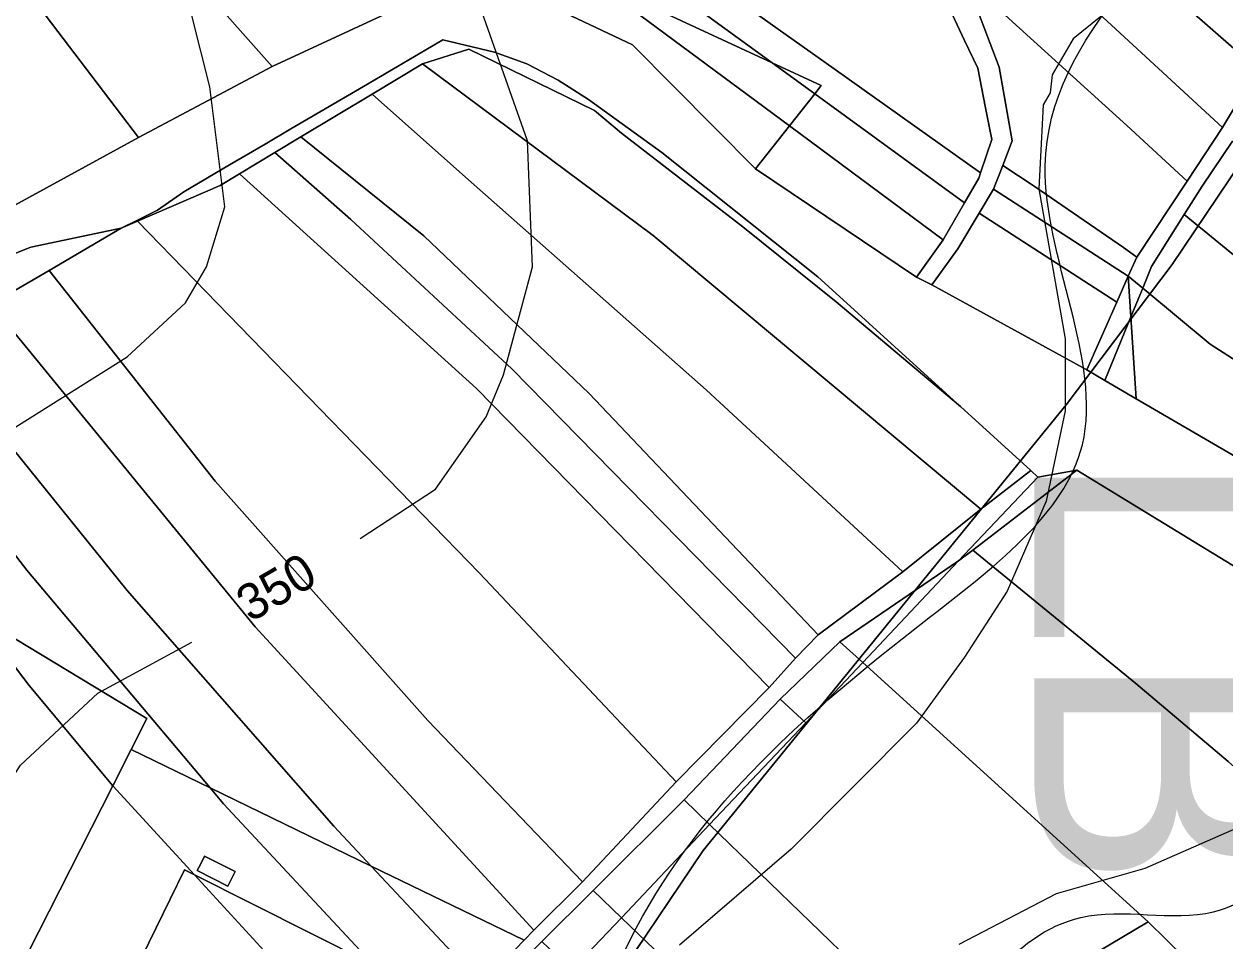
# Model space of a CAD drawing. Extents: x -510989 to -501240, y -1184665 to -1176089.
# Drawn here: x -505159.4 to -504959.3, y -1182453.3 to -1182300.5 of the extents above; entities that cross this region are included whole.
import ezdxf

# ---------------------------------------------------------------- set-up
doc = ezdxf.new("R2010")
doc.units = 0
for name, color, linetype in [('NAVRH_revitalizace_toku', 7, 'Continuous'), ('orna_puda', 7, 'Continuous'), ('ostatni_plocha_x_manipulacni_plocha', 7, 'Continuous'), ('ostatni_plocha_x_neplodna_puda', 7, 'Continuous'), ('ostatni_plocha_x_ostatni_komunikace', 7, 'Continuous'), ('STAV_USES', 7, 'Continuous'), ('STAV_zaplavove_uzemi', 7, 'Continuous'), ('trvaly_travni_porost', 7, 'Continuous'), ('vodni_plocha_x_vodni_tok_v_koryt_prir_n_upr', 7, 'Continuous'), ('vrstevnice_01', 7, 'Continuous'), ('vrstevnice_02', 7, 'Continuous'), ('vrstevnice_04', 7, 'Continuous'), ('zastavena_plocha_a_nadvori', 7, 'Continuous')]:
    doc.layers.add(name, color=color, linetype=linetype)

msp = doc.modelspace()

# ---------------------------------------------------------------- linework, layer by layer
at = {"layer": 'NAVRH_revitalizace_toku'}
msp.add_lwpolyline([(-504871.16, -1182244.89), (-504915.87, -1182254.77), (-504927.17, -1182270.77), (-504924.92, -1182322.27), (-504933.7, -1182358.31), (-504938.85, -1182422.3), (-504955.03, -1182433.47), (-504972.64, -1182441.22), (-504987.44, -1182445.45), (-505003.65, -1182453.9)], dxfattribs=at)
at = {"layer": 'orna_puda'}
msp.add_lwpolyline([(-505280.14, -1182117.06), (-505258.79, -1182145.56), (-505248.82, -1182165.86), (-505225.62, -1182181.57), (-505137.1, -1182253.17), (-505091.8, -1182295.09), (-505099.94, -1182299.25), (-505118.05, -1182307.6), (-505143.26, -1182279.17), (-505189.55, -1182234.31), (-505225.24, -1182199.03), (-505233.73, -1182190.31), (-505254.12, -1182172.21), (-505265.81, -1182150.87), (-505287.99, -1182122.8), (-505285.35, -1182120.7)], close=True, dxfattribs=at)
for points in [[(-505189.55, -1182234.31), (-505143.26, -1182279.17), (-505118.05, -1182307.6), (-505140.3, -1182319.44), (-505170.25, -1182280.12)], [(-505170.25, -1182280.12), (-505140.3, -1182319.44), (-505161.51, -1182331.07)]]:
    msp.add_lwpolyline(points, dxfattribs=at)
at = {"layer": 'ostatni_plocha_x_manipulacni_plocha'}
for points in [[(-505085.27, -1182304.75), (-505064.34, -1182314.95), (-505059.87, -1182318.71), (-505039.62, -1182334.31), (-505024.1, -1182346.8), (-505003.37, -1182364.27), (-504991.67, -1182374.91), (-504999.97, -1182381.38), (-505054.59, -1182335.78), (-505093.02, -1182307.2)], [(-505093.02, -1182307.2), (-505054.59, -1182335.78), (-504999.97, -1182381.38), (-505012.99, -1182391.81), (-505045.74, -1182361.47), (-505085.81, -1182326.04), (-505101.37, -1182312.21)], [(-505101.37, -1182312.21), (-505085.81, -1182326.04), (-505045.74, -1182361.47), (-505012.99, -1182391.81), (-505027.07, -1182402.28), (-505065.24, -1182362.11), (-505092.79, -1182335.81), (-505113.27, -1182319.36)], [(-505113.27, -1182319.36), (-505092.79, -1182335.81), (-505065.24, -1182362.11), (-505027.07, -1182402.28), (-505030.87, -1182406.16), (-505078.12, -1182358), (-505104.95, -1182333.13), (-505117.62, -1182321.97)], [(-505117.62, -1182321.97), (-505104.95, -1182333.13), (-505078.12, -1182358), (-505030.87, -1182406.16), (-505035.27, -1182411.05), (-505084.01, -1182361.28), (-505123.51, -1182325.51)], [(-505123.51, -1182325.51), (-505084.01, -1182361.28), (-505035.27, -1182411.05), (-505050.72, -1182426.8), (-505083.48, -1182392.04), (-505140.49, -1182333.39), (-505126.73, -1182327.44)], [(-505143.22, -1182334.57), (-505140.49, -1182333.39), (-505083.48, -1182392.04), (-505050.72, -1182426.8), (-505066.36, -1182443.43), (-505092.14, -1182416.55), (-505127.56, -1182376.67), (-505155.18, -1182341.59)], [(-505155.18, -1182341.59), (-505127.56, -1182376.67), (-505092.14, -1182416.55), (-505066.36, -1182443.43), (-505074.43, -1182451.49), (-505120.86, -1182400.97), (-505165.55, -1182346.5), (-505161.57, -1182345.34)], [(-505165.55, -1182346.5), (-505120.86, -1182400.97), (-505074.43, -1182451.49), (-505076.07, -1182453.18), (-505101.53, -1182440.82), (-505107.77, -1182434.15), (-505142.23, -1182394.93), (-505161.19, -1182371.38), (-505176.61, -1182349.73)], [(-505176.61, -1182349.73), (-505161.19, -1182371.38), (-505142.23, -1182394.93), (-505107.77, -1182434.15), (-505101.53, -1182440.82), (-505128.38, -1182427.79), (-505158.93, -1182391.51), (-505188.43, -1182353.18)], [(-505188.43, -1182353.18), (-505158.93, -1182391.51), (-505128.38, -1182427.79), (-505141.55, -1182421.4), (-505138.91, -1182416.21), (-505167.52, -1182398.96), (-505199.98, -1182356.55)], [(-504990.46, -1182376.01), (-505003.68, -1182389.99), (-505023.46, -1182403.45), (-505033.43, -1182413.01), (-505049.43, -1182429.8), (-505064.59, -1182444.86), (-505073.1, -1182453.37), (-505081.6, -1182461.88), (-505088.23, -1182468.51), (-505090.19, -1182467.62), (-505083.13, -1182460.49), (-505076.07, -1182453.18), (-505074.43, -1182451.49), (-505066.36, -1182443.43), (-505050.72, -1182426.8), (-505035.27, -1182411.05), (-505030.87, -1182406.16), (-505027.07, -1182402.28), (-505012.99, -1182391.81), (-504999.97, -1182381.38), (-504991.67, -1182374.91)], [(-505003.68, -1182389.99), (-505019.65, -1182406.89), (-505023.46, -1182403.45)], [(-505023.46, -1182403.45), (-505019.65, -1182406.89), (-505029.16, -1182416.95), (-505033.43, -1182413.01)], [(-505029.16, -1182416.95), (-505045.18, -1182433.9), (-505049.43, -1182429.8), (-505033.43, -1182413.01)], [(-505141.55, -1182421.4), (-505128.38, -1182427.79), (-505126.17, -1182430.42), (-505099.61, -1182458.91), (-505105.36, -1182470.25), (-505107.8, -1182467.59), (-505107.2, -1182466.39), (-505106.81, -1182466.59), (-505101.93, -1182456.87), (-505130.99, -1182442.29), (-505144.61, -1182427.43)], [(-505130.99, -1182442.29), (-505132.68, -1182441.44), (-505137.45, -1182451.22), (-505163.25, -1182504.05), (-505176.52, -1182490.2), (-505144.61, -1182427.43)], [(-505126.17, -1182430.42), (-505128.38, -1182427.79), (-505101.53, -1182440.82), (-505083.13, -1182460.49), (-505090.19, -1182467.62), (-505091.11, -1182468.53), (-505091.54, -1182468.07), (-505089.28, -1182463.44), (-505099.4, -1182458.5), (-505099.61, -1182458.91)], [(-505049.43, -1182429.8), (-505045.18, -1182433.9), (-505059.85, -1182449.41), (-505064.59, -1182444.86)], [(-505129.57, -1182439.68), (-505130.25, -1182441.03), (-505130.53, -1182441.57), (-505125.43, -1182444.15), (-505125.15, -1182443.61), (-505124.47, -1182442.26), (-505124.2, -1182441.72), (-505129.3, -1182439.14)], [(-505101.53, -1182440.82), (-505076.07, -1182453.18), (-505083.13, -1182460.49)], [(-505059.85, -1182449.41), (-505065.61, -1182455.51), (-505067.31, -1182458.93), (-505073.1, -1182453.37), (-505064.59, -1182444.86)]]:
    msp.add_lwpolyline(points, close=True, dxfattribs=at)
at = {"layer": 'ostatni_plocha_x_neplodna_puda'}
for points in [[(-505074.54, -1182288.48), (-505064.95, -1182292.94), (-505031.87, -1182317.5), (-505037.53, -1182324.68), (-505058.02, -1182303.99), (-505074.25, -1182296.32), (-505079.66, -1182295.52)], [(-505037.53, -1182324.68), (-505031.87, -1182317.5), (-505006.26, -1182336.51), (-505010.69, -1182342.74)], [(-505003.81, -1182338.02), (-505000.25, -1182332.07), (-504977.33, -1182346.87), (-504982.32, -1182358.15), (-505008.17, -1182344)]]:
    msp.add_lwpolyline(points, close=True, dxfattribs=at)
at = {"layer": 'ostatni_plocha_x_ostatni_komunikace'}
for points in [[(-505069.71, -1182281.57), (-505034.76, -1182306.99), (-505064.95, -1182292.94), (-505073.32, -1182286.73)], [(-505064.95, -1182292.94), (-505034.76, -1182306.99), (-505027.65, -1182312.16), (-505031.87, -1182317.5)], [(-505080.98, -1182305.25), (-505075.6, -1182307.19), (-505070.41, -1182309.87), (-505065.36, -1182313.1), (-505053.11, -1182321.94), (-505027.16, -1182342.63), (-505003.37, -1182364.27), (-505024.1, -1182346.8), (-505039.62, -1182334.31), (-505059.87, -1182318.71), (-505064.34, -1182314.95), (-505085.27, -1182304.75), (-505093.02, -1182307.2), (-505101.37, -1182312.21), (-505113.27, -1182319.36), (-505117.62, -1182321.97), (-505123.51, -1182325.51), (-505126.73, -1182327.44), (-505140.49, -1182333.39), (-505143.22, -1182334.57), (-505140.6, -1182333.28), (-505137.14, -1182331.57), (-505132.78, -1182328.48), (-505125.16, -1182324.02), (-505119.23, -1182320.55), (-505114.93, -1182318.03), (-505102.81, -1182310.93), (-505089.59, -1182303.19)], [(-505031.87, -1182317.5), (-505027.65, -1182312.16), (-505002.69, -1182330.32), (-505006.26, -1182336.51)], [(-505158.23, -1182337.72), (-505143.22, -1182334.57), (-505155.18, -1182341.59), (-505161.57, -1182345.34), (-505165.55, -1182346.5), (-505176.61, -1182349.73), (-505188.43, -1182353.18), (-505190.52, -1182350.47), (-505179.38, -1182345.84), (-505169.19, -1182342.06)], [(-504975.41, -1182342.54), (-504974.98, -1182349.34), (-504979.31, -1182359.95), (-504982.32, -1182358.15), (-504977.33, -1182346.87)], [(-504973.01, -1182344.52), (-504974.98, -1182349.34), (-504975.41, -1182342.54)], [(-504983.97, -1182374.88), (-505001.33, -1182388.19), (-505003.68, -1182389.99), (-504990.46, -1182376.01)]]:
    msp.add_lwpolyline(points, close=True, dxfattribs=at)
for points in [[(-505002.46, -1182293.1), (-504996.91, -1182307.73), (-504994.77, -1182320.01), (-504996.33, -1182324.09), (-504997.86, -1182328.08), (-505000.25, -1182332.07), (-505003.81, -1182338.02), (-505008.17, -1182344), (-505010.69, -1182342.74), (-505006.26, -1182336.51), (-505002.69, -1182330.32), (-505000.32, -1182326.21), (-505000.02, -1182325.32), (-504998.14, -1182319.79), (-504999.19, -1182314.49), (-505000.5, -1182307.89), (-505002.69, -1182303.27), (-505006.45, -1182295.32)], [(-505161.51, -1182331.07), (-505140.3, -1182319.44), (-505118.05, -1182307.6), (-505099.94, -1182299.25), (-505091.8, -1182295.09), (-505079.66, -1182295.52), (-505074.25, -1182296.32), (-505058.02, -1182303.99), (-505037.53, -1182324.68), (-505010.69, -1182342.74), (-505008.17, -1182344), (-504982.32, -1182358.15), (-504979.31, -1182359.95), (-504974.12, -1182362.97), (-504939.84, -1182382.9)], [(-504957.14, -1182391.22), (-504983.97, -1182374.88), (-504990.46, -1182376.01), (-504991.67, -1182374.91), (-505003.37, -1182364.27), (-505027.16, -1182342.63), (-505053.11, -1182321.94), (-505065.36, -1182313.1), (-505070.41, -1182309.87), (-505075.6, -1182307.19), (-505080.98, -1182305.25), (-505089.59, -1182303.19), (-505102.81, -1182310.93), (-505114.93, -1182318.03), (-505119.23, -1182320.55), (-505125.16, -1182324.02), (-505132.78, -1182328.48), (-505137.14, -1182331.57), (-505140.6, -1182333.28), (-505143.22, -1182334.57), (-505158.23, -1182337.72), (-505169.19, -1182342.06)], [(-504958.05, -1182320.06), (-504963.1, -1182327.56), (-504966.08, -1182332.28), (-504971.55, -1182340.94), (-504973.01, -1182344.52), (-504975.41, -1182342.54), (-504974.01, -1182339.37), (-504965.62, -1182326.7), (-504959.72, -1182317.79), (-504953.9, -1182308.04)]]:
    msp.add_lwpolyline(points, dxfattribs=at)
at = {"layer": 'STAV_USES'}
for p, q in [((-504968.11, -1182340.58), (-504934.36, -1182290.4)), ((-504934.36, -1182290.4), (-504968.11, -1182340.58)), ((-504985.74, -1182364), (-504968.11, -1182340.58)), ((-504968.11, -1182340.58), (-504985.74, -1182364)), ((-505046.23, -1182438.2), (-504985.74, -1182364)), ((-504985.74, -1182364), (-505046.23, -1182438.2)), ((-505072.07, -1182476.52), (-505046.23, -1182438.2)), ((-505046.23, -1182438.2), (-505072.07, -1182476.52))]:
    msp.add_line(p, q, dxfattribs=at)
at = {"layer": 'STAV_zaplavove_uzemi'}
for points in [[(-505319.13, -1182678.81), (-505278.86, -1182647.83), (-505216.92, -1182606.02), (-505167.36, -1182584.34), (-505141.03, -1182562.66), (-505106.96, -1182547.17), (-505057.41, -1182451.15), (-505009.4, -1182400.05), (-504983.07, -1182370.62), (-504989.26, -1182324.16), (-504952.1, -1182266.86), (-504922.67, -1182223.5), (-504871.57, -1182172.39), (-504862.27, -1182161.55), (-504862.27, -1182184.78), (-504874.66, -1182232.79), (-504874.66, -1182282.35), (-504862.27, -1182341.2), (-504848.34, -1182390.75), (-504852.98, -1182434.12), (-504880.86, -1182479.03), (-504888.6, -1182511.55), (-504908.73, -1182559.56), (-504924.22, -1182582.79), (-505001.65, -1182633.9), (-505054.31, -1182661.77), (-505105.41, -1182692.74), (-505137.93, -1182711.33), (-505167.36, -1182729.91), (-505202.98, -1182760.89), (-505252.54, -1182790.31)], [(-505295.85, -1182705.16), (-505271.81, -1182677.27), (-505253.54, -1182663.81), (-505233.35, -1182634), (-505213.15, -1182625.35), (-505188.15, -1182616.69), (-505171.8, -1182602.27), (-505146.8, -1182588.8), (-505127.57, -1182591.69), (-505097.76, -1182575.34), (-505075.64, -1182557.07), (-505057.37, -1182547.46), (-505047.76, -1182546.5), (-505025.64, -1182525.34), (-505016.99, -1182507.07), (-505007.37, -1182478.22), (-504997.75, -1182458.99), (-504983.33, -1182449.37), (-504961.21, -1182448.41), (-504946.79, -1182439.76), (-504939.1, -1182433.03), (-504926.6, -1182418.6), (-504925.63, -1182408.02), (-504929.48, -1182388.79), (-504924.67, -1182365.71), (-504908.33, -1182350.33), (-504915.06, -1182328.21), (-504918.9, -1182310.9), (-504917.94, -1182286.86), (-504920.34, -1182288.77), (-504920.34, -1182270.49), (-504907.62, -1182256.19), (-504871.86, -1182252.22)], [(-504871.86, -1182277.65), (-504898.88, -1182273.67), (-504904.45, -1182291.95), (-504901.27, -1182320.56), (-504895.7, -1182351.55), (-504897.29, -1182379.37), (-504910.01, -1182411.95), (-504910.8, -1182436.59), (-504925.11, -1182447.71), (-504944.18, -1182462.02), (-504958.49, -1182467.58), (-504959.75, -1182470.16), (-504972.25, -1182467.27), (-504984.75, -1182473.04), (-504997.25, -1182487.47), (-504997.25, -1182510.55), (-505009.75, -1182529.78), (-505029.95, -1182546.12), (-505045.33, -1182559.59), (-505069.37, -1182570.17), (-505097.26, -1182593.24), (-505115.53, -1182605.74), (-505138.61, -1182609.59), (-505147.26, -1182609.59), (-505169.38, -1182630.75), (-505190.53, -1182642.28), (-505212.65, -1182646.13), (-505220.34, -1182650.94), (-505225.15, -1182670.17), (-505247.27, -1182689.4), (-505283.81, -1182725.94)]]:
    msp.add_spline(points, degree=3, dxfattribs=at)
at = {"layer": 'trvaly_travni_porost'}
for points in [[(-505171.16, -1182170.25), (-505162.84, -1182156.74), (-505137.76, -1182177.82), (-505099.99, -1182212.62), (-505057.57, -1182246.94), (-505010.01, -1182285.72), (-505006.45, -1182295.32), (-505002.69, -1182303.27), (-505000.5, -1182307.89), (-504999.19, -1182314.49), (-504998.14, -1182319.79), (-505000.02, -1182325.32), (-505024.39, -1182308.03), (-505067.04, -1182277.76), (-505077.94, -1182269.4), (-505111.35, -1182241.76), (-505150.99, -1182209.73), (-505181.95, -1182187.8), (-505178.64, -1182182.4)], [(-505021.99, -1182236.8), (-504947.85, -1182297.9), (-504953.9, -1182308.04), (-505018.67, -1182251.41)], [(-505018.67, -1182251.41), (-504953.9, -1182308.04), (-504959.72, -1182317.79), (-505014.48, -1182267.26)], [(-505014.48, -1182267.26), (-504959.72, -1182317.79), (-504965.62, -1182326.7), (-504975.68, -1182317.44), (-505002.46, -1182293.1), (-505007.93, -1182281.05)], [(-505002.46, -1182293.1), (-504975.68, -1182317.44), (-504965.62, -1182326.7), (-504974.01, -1182339.37), (-504976.23, -1182337.77), (-504991.11, -1182327.54), (-504996.33, -1182324.09), (-504994.77, -1182320.01), (-504996.91, -1182307.73)], [(-504963.1, -1182327.56), (-504958.05, -1182320.06), (-504942.69, -1182334.34), (-504905.69, -1182355.67), (-504917.59, -1182366.44), (-504950.01, -1182345.44), (-504966.08, -1182332.28)], [(-504991.11, -1182327.54), (-504976.23, -1182337.77), (-504974.01, -1182339.37), (-504975.41, -1182342.54), (-504997.86, -1182328.08), (-504996.33, -1182324.09)], [(-504971.55, -1182340.94), (-504966.08, -1182332.28), (-504950.01, -1182345.44), (-504917.59, -1182366.44), (-504919.71, -1182377.77), (-504939.47, -1182368.21), (-504961.75, -1182353.85), (-504973.01, -1182344.52)], [(-504974.98, -1182349.34), (-504973.01, -1182344.52), (-504961.75, -1182353.85), (-504939.47, -1182368.21), (-504919.71, -1182377.77), (-504925.66, -1182384.43), (-504939.84, -1182382.9), (-504974.12, -1182362.97)], [(-504979.31, -1182359.95), (-504974.98, -1182349.34), (-504974.12, -1182362.97)], [(-505199.98, -1182356.55), (-505222.4, -1182363.09), (-505222.92, -1182365.57), (-505167.52, -1182398.96), (-505158.51, -1182410.74), (-505144.61, -1182427.43), (-505176.52, -1182490.2), (-505200.44, -1182461.75), (-505236.95, -1182415.73), (-505267.53, -1182372), (-505201.67, -1182354.34)], [(-504983.97, -1182374.88), (-504957.14, -1182391.22), (-504934.86, -1182399.06), (-504922.96, -1182406.43), (-504918.15, -1182418.9), (-504918.09, -1182429.4), (-504939.67, -1182440.39), (-504942.08, -1182438.29), (-504958.76, -1182423.41), (-504960.93, -1182421.58), (-504974.14, -1182410.41), (-505001.33, -1182388.19)], [(-505001.33, -1182388.19), (-504974.14, -1182410.41), (-504960.93, -1182421.58), (-504958.76, -1182423.41), (-504942.08, -1182438.29), (-504939.67, -1182440.39), (-504959.88, -1182462.12), (-504972.09, -1182450.11), (-505019.65, -1182406.89), (-505003.68, -1182389.99)], [(-505158.51, -1182410.74), (-505167.52, -1182398.96), (-505138.91, -1182416.21), (-505141.55, -1182421.4), (-505144.61, -1182427.43)], [(-505029.16, -1182416.95), (-505019.65, -1182406.89), (-504972.09, -1182450.11), (-504984.98, -1182457.75), (-505003.28, -1182474.4), (-505045.18, -1182433.9)], [(-505059.85, -1182449.41), (-505045.18, -1182433.9), (-505003.28, -1182474.4), (-505008.79, -1182487.54), (-505009.34, -1182491.08), (-505009.26, -1182497.96)], [(-505065.61, -1182455.51), (-505059.85, -1182449.41), (-505009.26, -1182497.96), (-505010.84, -1182505.82), (-505012.83, -1182511.05), (-505046.95, -1182478.08), (-505067.31, -1182458.93)]]:
    msp.add_lwpolyline(points, close=True, dxfattribs=at)
at = {"layer": 'vodni_plocha_x_vodni_tok_v_koryt_prir_n_upr'}
for points in [[(-505067.04, -1182277.76), (-505024.39, -1182308.03), (-505000.02, -1182325.32), (-505000.32, -1182326.21), (-505002.69, -1182330.32), (-505027.65, -1182312.16), (-505026.58, -1182310.8), (-505034.76, -1182306.99), (-505069.71, -1182281.57)], [(-505034.76, -1182306.99), (-505026.58, -1182310.8), (-505027.65, -1182312.16)], [(-505000.25, -1182332.07), (-504997.86, -1182328.08), (-504975.41, -1182342.54), (-504977.33, -1182346.87)]]:
    msp.add_lwpolyline(points, close=True, dxfattribs=at)
msp.add_lwpolyline([(-504984.98, -1182457.75), (-504972.09, -1182450.11), (-504959.88, -1182462.12)], dxfattribs=at)
at = {"layer": 'vrstevnice_01'}
for points in [[(-505103.37, -1182386.27), (-505090.81, -1182378), (-505082.41, -1182366), (-505079.5, -1182359), (-505074.69, -1182341), (-505075.5, -1182320), (-505084.69, -1182294), (-505091.31, -1182265), (-505099.81, -1182249), (-505098.91, -1182246), (-505094.81, -1182242), (-505090.69, -1182241), (-505082.81, -1182244), (-505055.69, -1182256), (-505036.31, -1182259), (-505024.91, -1182259), (-505002.59, -1182254), (-504980.81, -1182244), (-504971.91, -1182238), (-504962.41, -1182230), (-504944.31, -1182209)], [(-505465.79, -1182681.79), (-505446.91, -1182678), (-505384, -1182658), (-505366.69, -1182648), (-505355.09, -1182639), (-505329.91, -1182614), (-505314.5, -1182604), (-505278.09, -1182599), (-505260.5, -1182592), (-505246.31, -1182585), (-505233.31, -1182576), (-505218.5, -1182558), (-505194.69, -1182520), (-505186.5, -1182502), (-505178.59, -1182477), (-505175.59, -1182460), (-505168.91, -1182438), (-505160, -1182424), (-505147.09, -1182412), (-505131.42, -1182403.53)]]:
    msp.add_lwpolyline(points, dxfattribs=at)
at = {"layer": 'vrstevnice_02'}
for points in [[(-505178.91, -1182379), (-505142.19, -1182356), (-505132.5, -1182347), (-505129, -1182341), (-505125.91, -1182331), (-505128.41, -1182311), (-505136, -1182281)], [(-504958.69, -1182282), (-504984.59, -1182303), (-504988.09, -1182309), (-504988.41, -1182312), (-504989.59, -1182314), (-504990.31, -1182328), (-504985.91, -1182353), (-504985.91, -1182365), (-504989.09, -1182380), (-504995.59, -1182395), (-505002.69, -1182406), (-505010.69, -1182417), (-505031.59, -1182438), (-505050.19, -1182454)]]:
    msp.add_lwpolyline(points, dxfattribs=at)
at = {"layer": 'zastavena_plocha_a_nadvori'}
for points in [[(-505129.57, -1182439.68), (-505129.3, -1182439.14), (-505124.2, -1182441.72), (-505124.47, -1182442.26), (-505125.15, -1182443.61), (-505125.43, -1182444.15), (-505130.53, -1182441.57), (-505130.25, -1182441.03)], [(-505132.68, -1182441.44), (-505130.99, -1182442.29), (-505107.8, -1182467.59), (-505109.8, -1182471.58), (-505113.98, -1182469.48), (-505111.38, -1182464.3), (-505123.56, -1182458.19), (-505151.49, -1182514.82), (-505149.21, -1182515.94), (-505150.09, -1182517.8), (-505163.25, -1182504.05), (-505137.45, -1182451.22)], [(-505130.99, -1182442.29), (-505101.93, -1182456.87), (-505106.81, -1182466.59), (-505107.2, -1182466.39), (-505107.8, -1182467.59)]]:
    msp.add_lwpolyline(points, close=True, dxfattribs=at)

# ---------------------------------------------------------------- texts
at = {"layer": 'STAV_USES'}
msp.add_text('LB', height=45, rotation=270, dxfattribs=at).set_placement((-504991.07, -1182371.16))
at = {"layer": 'vrstevnice_04'}
msp.add_text('350', height=6, rotation=30.2282, dxfattribs=at).set_placement((-505121.68, -1182400.29))

doc.saveas('drawing.dxf')
